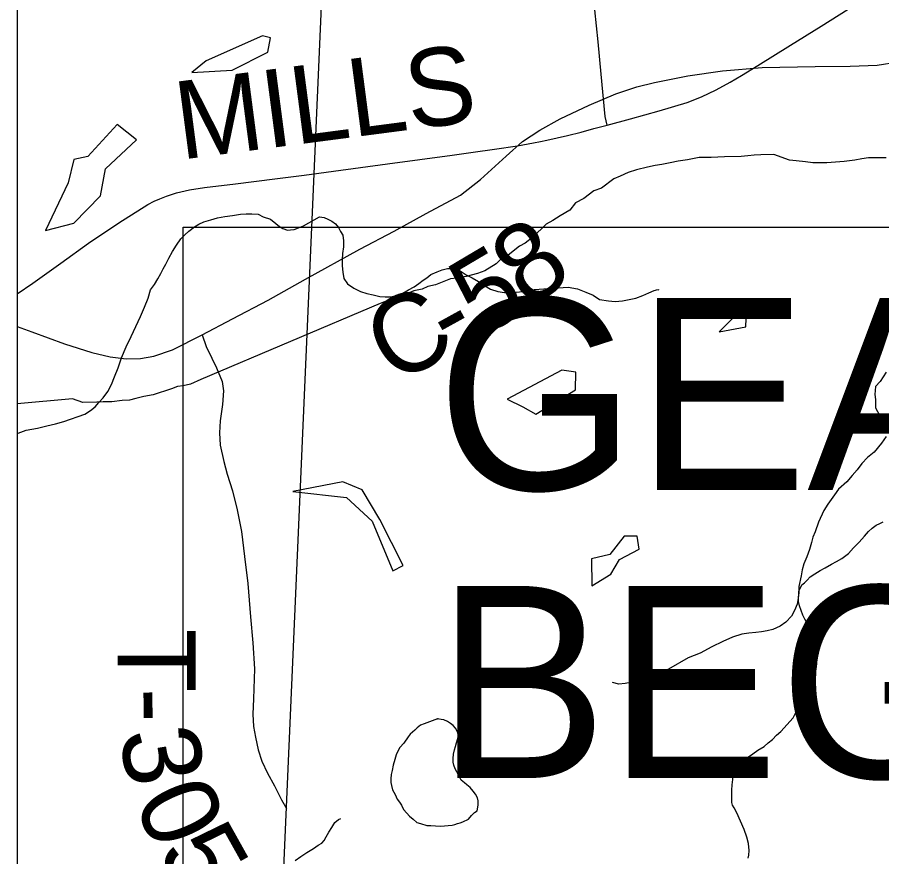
# Model space of a CAD drawing. Extents: x -6.1 to 38, y -7.7 to 22.
# Drawn here: x 2.1 to 2.73, y 17.306 to 17.918 of the extents above; entities that cross this region are included whole.
import ezdxf

# ---------------------------------------------------------------- set-up
doc = ezdxf.new("R2010")
doc.units = 0
for name, color, linetype in [('GM_X_Corporation', 7, 'Continuous'), ('GM_X_County_Road', 7, 'Continuous'), ('GM_X_County_Road_Text', 7, 'Continuous'), ('GM_X_Minor_Lake', 7, 'Continuous'), ('GM_X_Minor_River', 7, 'Continuous'), ('GM_X_Township_Road', 7, 'Continuous'), ('GM_X_Township_Road_Text', 7, 'Continuous'), ('SH_Data', 7, 'Continuous'), ('SH_Text', 7, 'Continuous')]:
    doc.layers.add(name, color=color, linetype=linetype)

msp = doc.modelspace()

# ---------------------------------------------------------------- linework, layer by layer
at = {"layer": 'GM_X_Corporation'}
for points in [[(2.1, 20.09414), (2.1, 15.06368), (2.27273, 15.0594), (2.84159, 15.04746)], [(2.1, 19.36551), (2.1, 14.52316), (2.69973, 14.52546), (2.99532, 14.5306)]]:
    msp.add_lwpolyline(points, dxfattribs=at)
for points in [[(2.1, 18.08314), (2.1, 17.07982), (2.28477, 17.07512), (2.32853, 18.07616)], [(3.27494, 18.04606), (3.26971, 17.73075), (3.25731, 17.04745), (2.28477, 17.07512), (2.32853, 18.07616)]]:
    msp.add_lwpolyline(points, close=True, dxfattribs=at)
at = {"layer": 'GM_X_County_Road'}
for points in [[(2.1, 17.71603), (2.11124, 17.72378), (2.13164, 17.73839), (2.15193, 17.7529), (2.17394, 17.76785), (2.19517, 17.78113), (2.19973, 17.78352), (2.20384, 17.78524), (2.20884, 17.78719), (2.21618, 17.78952), (2.22557, 17.79169), (2.23657, 17.79341), (2.25914, 17.79625), (2.28771, 17.79975), (2.30916, 17.80258), (2.33062, 17.80542), (2.35029, 17.80806), (2.36997, 17.8107), (2.39351, 17.81389), (2.41704, 17.81709), (2.43252, 17.81925), (2.448, 17.82142), (2.46478, 17.82398), (2.4764, 17.82598), (2.48152, 17.82704), (2.48607, 17.82799), (2.50136, 17.83138), (2.51119, 17.83393), (2.52048, 17.83644), (2.53008, 17.83893), (2.54726, 17.84366), (2.56816, 17.84933), (2.58862, 17.8555), (2.59901, 17.85961), (2.60957, 17.86461), (2.61991, 17.87023), (2.62825, 17.87517), (2.63992, 17.88234), (2.66376, 17.89718), (2.68616, 17.91119), (2.71252, 17.92761)], [(2.1, 17.69212), (2.1105, 17.68834), (2.13444, 17.67948), (2.15431, 17.67326), (2.16771, 17.67015), (2.17944, 17.66871), (2.18974, 17.66895), (2.19956, 17.67063), (2.2132, 17.67517), (2.23475, 17.68619), (2.25702, 17.69768), (2.28287, 17.71133), (2.31016, 17.72665), (2.3499, 17.74843), (2.3748, 17.7616), (2.39827, 17.77453), (2.42316, 17.78793), (2.43777, 17.79943), (2.45644, 17.81642), (2.46841, 17.82696), (2.4811, 17.83534), (2.49594, 17.84348), (2.51701, 17.85353), (2.5364, 17.86167), (2.55173, 17.86694), (2.56466, 17.87006), (2.58908, 17.87484), (2.61421, 17.87843), (2.64318, 17.88107), (2.68196, 17.88179), (2.70734, 17.88202), (2.72698, 17.88274), (2.7423, 17.88514)]]:
    msp.add_lwpolyline(points, dxfattribs=at)
at = {"layer": 'GM_X_Minor_Lake'}
for points in [[(2.28457, 17.90267), (2.27889, 17.90415), (2.23784, 17.88571), (2.22732, 17.8773)], [(2.22732, 17.8773), (2.25678, 17.879), (2.28276, 17.89205), (2.28457, 17.90267)], [(2.12046, 17.76218), (2.1412, 17.76761), (2.16071, 17.78744), (2.16435, 17.80717), (2.18687, 17.82816), (2.17281, 17.83944)], [(2.17281, 17.83944), (2.15144, 17.81619), (2.14126, 17.81385), (2.13722, 17.79677), (2.12046, 17.76218)], [(2.61173, 17.68833), (2.63135, 17.69186), (2.63198, 17.71006)], [(2.63198, 17.71006), (2.62594, 17.70888), (2.62224, 17.69863), (2.61173, 17.68833)], [(2.507, 17.64598), (2.50728, 17.65886), (2.49707, 17.66031), (2.45718, 17.63922)], [(2.45718, 17.63922), (2.46855, 17.6336), (2.47803, 17.62836), (2.507, 17.64598)], [(2.38133, 17.51784), (2.36447, 17.55147), (2.35148, 17.57299), (2.33746, 17.57896), (2.30086, 17.57191)], [(2.30086, 17.57191), (2.34018, 17.56761), (2.35882, 17.5503), (2.3738, 17.51401), (2.38133, 17.51784)], [(2.55194, 17.53939), (2.5425, 17.53933), (2.53201, 17.526), (2.51881, 17.52288), (2.51895, 17.50317)], [(2.51895, 17.50317), (2.53287, 17.5116), (2.53922, 17.52225), (2.55352, 17.52992), (2.55194, 17.53939)], [(2.40646, 17.40615), (2.39662, 17.40264), (2.39397, 17.40147), (2.39171, 17.39955), (2.38983, 17.39801), (2.38644, 17.39493), (2.38494, 17.39301), (2.38196, 17.38842), (2.37895, 17.38535), (2.37746, 17.38267), (2.37635, 17.38), (2.37525, 17.37657), (2.37416, 17.37238), (2.37344, 17.36857), (2.37272, 17.36552), (2.37237, 17.36247), (2.3724, 17.35981), (2.37281, 17.35753), (2.37361, 17.3545), (2.37554, 17.3511), (2.37711, 17.34769), (2.37865, 17.34543), (2.3802, 17.34316), (2.38175, 17.34013), (2.38407, 17.33749), (2.386, 17.33523), (2.38868, 17.33298), (2.39137, 17.33072), (2.39404, 17.32999), (2.39862, 17.32851), (2.40166, 17.32854), (2.40508, 17.3282), (2.40851, 17.32785), (2.41724, 17.3287), (2.41914, 17.3291), (2.42103, 17.32988), (2.42293, 17.33027), (2.42482, 17.33105), (2.42898, 17.333), (2.43123, 17.33568), (2.43348, 17.33799), (2.43537, 17.33915), (2.43608, 17.34333), (2.43604, 17.34637), (2.43564, 17.34865), (2.43409, 17.3513), (2.43254, 17.35357), (2.43023, 17.3562), (2.42793, 17.35808), (2.42601, 17.35958), (2.42371, 17.36146), (2.42176, 17.36524), (2.42059, 17.36751), (2.41943, 17.36978), (2.41826, 17.37244), (2.41785, 17.37471), (2.41782, 17.37737), (2.41816, 17.38042), (2.41889, 17.38347), (2.41962, 17.38613), (2.42035, 17.3888), (2.42108, 17.39109), (2.42181, 17.39376), (2.42101, 17.39679), (2.41946, 17.39944), (2.41792, 17.40133), (2.416, 17.40283), (2.4137, 17.40433), (2.41103, 17.40544), (2.40912, 17.4058), (2.40646, 17.40615), (2.40684, 17.40616), (2.40646, 17.40615)], [(2.40646, 17.40615), (2.39662, 17.40264), (2.39397, 17.40147), (2.39171, 17.39955), (2.38983, 17.39801), (2.38644, 17.39493), (2.38494, 17.39301), (2.38196, 17.38842), (2.37895, 17.38535), (2.37746, 17.38267), (2.37635, 17.38), (2.37525, 17.37657), (2.37416, 17.37238), (2.37344, 17.36857), (2.37272, 17.36552), (2.37237, 17.36247), (2.3724, 17.35981), (2.37281, 17.35753), (2.37361, 17.3545), (2.37554, 17.3511), (2.37711, 17.34769), (2.37865, 17.34543), (2.3802, 17.34316), (2.38175, 17.34013), (2.38407, 17.33749), (2.386, 17.33523), (2.38868, 17.33298), (2.39137, 17.33072), (2.39404, 17.32999), (2.39862, 17.32851), (2.40166, 17.32854), (2.40508, 17.3282), (2.40851, 17.32785), (2.41724, 17.3287), (2.41914, 17.3291), (2.42103, 17.32988), (2.42293, 17.33027)], [(2.42293, 17.33027), (2.42482, 17.33105), (2.42898, 17.333), (2.43123, 17.33568), (2.43348, 17.33799), (2.43537, 17.33915), (2.43608, 17.34333), (2.43604, 17.34637), (2.43564, 17.34865), (2.43409, 17.3513), (2.43254, 17.35357), (2.43023, 17.3562), (2.42793, 17.35808), (2.42601, 17.35958), (2.42371, 17.36146), (2.42176, 17.36524), (2.42059, 17.36751), (2.41943, 17.36978), (2.41826, 17.37244), (2.41785, 17.37471), (2.41782, 17.37737), (2.41816, 17.38042), (2.41889, 17.38347), (2.41962, 17.38613), (2.42035, 17.3888), (2.42108, 17.39109), (2.42181, 17.39376), (2.42101, 17.39679), (2.41946, 17.39944), (2.41792, 17.40133), (2.416, 17.40283), (2.4137, 17.40433), (2.41103, 17.40544), (2.40912, 17.4058), (2.40646, 17.40615), (2.40684, 17.40616), (2.40646, 17.40615)]]:
    msp.add_lwpolyline(points, dxfattribs=at)
at = {"layer": 'GM_X_Minor_River'}
for points in [[(2.72086, 17.81507), (2.71595, 17.81429), (2.71066, 17.81351), (2.70311, 17.81234), (2.69027, 17.81153), (2.68007, 17.81149), (2.67478, 17.81222), (2.66797, 17.81295), (2.66306, 17.81331), (2.6517, 17.81743), (2.64226, 17.8174), (2.63735, 17.817), (2.63282, 17.8166), (2.62791, 17.8162), (2.61582, 17.81577), (2.606, 17.81535), (2.59731, 17.81531), (2.58863, 17.81376), (2.58183, 17.8126), (2.57617, 17.81144), (2.57013, 17.81028), (2.56522, 17.8095), (2.55956, 17.80834), (2.55164, 17.80641), (2.5456, 17.80449), (2.53957, 17.80181), (2.53504, 17.7999), (2.52601, 17.79304), (2.52035, 17.79112), (2.5132, 17.78541), (2.50717, 17.78235), (2.50304, 17.77703), (2.49588, 17.77283), (2.49061, 17.7694), (2.48571, 17.76673), (2.47593, 17.75721), (2.47028, 17.75302), (2.46614, 17.75073), (2.45786, 17.74425), (2.45333, 17.74196), (2.4492, 17.73777), (2.44091, 17.73281), (2.43563, 17.73089), (2.42733, 17.72859), (2.42054, 17.72742), (2.416, 17.72703), (2.40507, 17.72243), (2.39941, 17.72127), (2.39526, 17.71936), (2.38922, 17.7182), (2.38281, 17.71552), (2.37828, 17.71436), (2.37338, 17.71245), (2.36471, 17.709), (2.23388, 17.65352), (2.22634, 17.65008), (2.22105, 17.64892), (2.2169, 17.64852), (2.21237, 17.64661), (2.19917, 17.64239), (2.19238, 17.64122), (2.18634, 17.63968), (2.18181, 17.63853), (2.17652, 17.63813), (2.16897, 17.63734), (2.16255, 17.63731), (2.15802, 17.63691), (2.14782, 17.63687), (2.14025, 17.63949), (2.1, 17.63578)], [(2.7337, 17.81512), (2.72086, 17.81507)], [(2.1, 17.61433), (2.10068, 17.61453), (2.10636, 17.61648), (2.11471, 17.61809), (2.12153, 17.61968), (2.12797, 17.62126), (2.13404, 17.62284), (2.14918, 17.62831), (2.15333, 17.63102), (2.15672, 17.63371), (2.15935, 17.63678), (2.16273, 17.64024), (2.1661, 17.64483), (2.1687, 17.6498), (2.17091, 17.65553), (2.1735, 17.66202), (2.17608, 17.66927), (2.1794, 17.67729), (2.18312, 17.68493), (2.18646, 17.69219), (2.18979, 17.69944), (2.19275, 17.70632), (2.19534, 17.71281), (2.19717, 17.71891), (2.20017, 17.72274), (2.2024, 17.72694), (2.20464, 17.73077), (2.2065, 17.73421), (2.20836, 17.73765), (2.21059, 17.74186), (2.21319, 17.74683), (2.21618, 17.75142), (2.21917, 17.75601), (2.22217, 17.75908), (2.22518, 17.76177), (2.22933, 17.76486), (2.23235, 17.76679), (2.23613, 17.76835), (2.24106, 17.76992), (2.24598, 17.77148), (2.25129, 17.7723), (2.25699, 17.77312), (2.26268, 17.77393), (2.26686, 17.77435), (2.27104, 17.7744), (2.2756, 17.77406), (2.27942, 17.7722), (2.28477, 17.77035), (2.2886, 17.76735), (2.29129, 17.76509), (2.29359, 17.76359), (2.29702, 17.76249), (2.29931, 17.76251), (2.30196, 17.76291), (2.30499, 17.76409), (2.30877, 17.76565), (2.32048, 17.77222), (2.32391, 17.7715), (2.32658, 17.77039), (2.32926, 17.76889), (2.33194, 17.76702), (2.33426, 17.76438), (2.33581, 17.76135), (2.33736, 17.7587), (2.33779, 17.75453), (2.33784, 17.75034), (2.33714, 17.74539), (2.33681, 17.74083), (2.33686, 17.73627), (2.3373, 17.73171), (2.33811, 17.72715), (2.34082, 17.72338), (2.34542, 17.72), (2.35038, 17.71777), (2.35496, 17.71629), (2.35954, 17.7152), (2.36449, 17.71411), (2.3683, 17.71376), (2.3721, 17.7138), (2.37551, 17.7146), (2.37854, 17.71539), (2.38119, 17.71655), (2.38535, 17.71888), (2.3895, 17.7212), (2.3929, 17.72351), (2.39591, 17.72583), (2.39855, 17.72775), (2.40156, 17.73006), (2.4061, 17.73201), (2.40989, 17.73357), (2.41368, 17.73437), (2.4171, 17.7344), (2.42015, 17.73367), (2.42359, 17.73218), (2.42741, 17.72994), (2.43162, 17.7277), (2.43622, 17.72508), (2.44081, 17.72209), (2.44502, 17.71947), (2.45037, 17.71762), (2.45532, 17.71691)], [(2.45532, 17.71691), (2.4614, 17.71697), (2.46861, 17.7178), (2.47696, 17.71903), (2.50165, 17.72079), (2.50851, 17.71972), (2.51462, 17.71712), (2.51997, 17.71489), (2.52456, 17.71189), (2.53104, 17.71082), (2.53598, 17.71049), (2.5413, 17.71092), (2.54623, 17.71173), (2.55116, 17.71292), (2.55608, 17.71487), (2.56062, 17.71682), (2.5644, 17.71837), (2.56706, 17.71916), (2.56782, 17.71879), (2.56782, 17.71917)], [(2.73369, 17.65898), (2.72919, 17.65214), (2.72581, 17.64833), (2.72546, 17.64264), (2.72586, 17.63886), (2.72589, 17.63279), (2.73046, 17.62448)], [(2.73354, 17.61198), (2.73017, 17.60704), (2.72491, 17.60057), (2.72002, 17.59677), (2.71588, 17.5922), (2.7125, 17.58764), (2.70875, 17.58345), (2.70499, 17.57889), (2.69897, 17.57356), (2.69597, 17.56938), (2.69109, 17.56254), (2.68809, 17.55798), (2.68435, 17.54962), (2.68174, 17.54241), (2.68025, 17.53862), (2.67913, 17.53482), (2.67764, 17.52951), (2.67578, 17.52419), (2.67354, 17.51926), (2.67243, 17.51471), (2.67169, 17.51053), (2.66984, 17.50257), (2.66986, 17.49802), (2.6695, 17.49423), (2.66877, 17.48968), (2.6669, 17.48512), (2.66466, 17.48095), (2.66052, 17.47676), (2.65638, 17.47371), (2.6511, 17.47141), (2.64695, 17.47026), (2.6428, 17.46948), (2.63864, 17.46909), (2.63336, 17.46869), (2.62845, 17.46791), (2.62166, 17.46561), (2.61449, 17.46254), (2.60658, 17.45872), (2.59791, 17.45414), (2.58924, 17.45069), (2.57492, 17.44229), (2.57077, 17.44076), (2.56512, 17.43771), (2.56022, 17.43617), (2.55531, 17.43425), (2.55116, 17.43348), (2.54323, 17.43193), (2.5387, 17.43153), (2.53416, 17.43265)], [(2.62771, 17.37337), (2.63034, 17.37568), (2.63335, 17.37837), (2.63637, 17.38069), (2.64014, 17.38339), (2.64467, 17.38609), (2.64768, 17.38878), (2.65069, 17.39109), (2.6537, 17.39416), (2.65671, 17.39686), (2.66572, 17.40683), (2.66758, 17.41027), (2.66944, 17.41371), (2.67131, 17.41677), (2.67277, 17.42173), (2.675, 17.42556), (2.67685, 17.43052), (2.67946, 17.43511), (2.68132, 17.43854), (2.68205, 17.44083), (2.68278, 17.44388), (2.68312, 17.44693), (2.68309, 17.44959), (2.68305, 17.45263), (2.68225, 17.45643), (2.68183, 17.45946), (2.68064, 17.46439), (2.67945, 17.46819), (2.67789, 17.47197), (2.67633, 17.47538), (2.67439, 17.47878), (2.67283, 17.48181), (2.67165, 17.48522), (2.67047, 17.48863), (2.66968, 17.49166), (2.66965, 17.49432), (2.66999, 17.49699), (2.66997, 17.49927), (2.67108, 17.50156), (2.6722, 17.50386), (2.67408, 17.50539), (2.67596, 17.50731), (2.67821, 17.50962), (2.68161, 17.51193), (2.68538, 17.51425), (2.68916, 17.51619), (2.69369, 17.5189), (2.69747, 17.52084), (2.70124, 17.52315), (2.70615, 17.52663), (2.7099, 17.53084), (2.71403, 17.53507), (2.71778, 17.53929), (2.72079, 17.54274), (2.72342, 17.54505), (2.72643, 17.54736), (2.72908, 17.54853), (2.73135, 17.54969)], [(2.63307, 17.30461), (2.63342, 17.30689), (2.63376, 17.31032), (2.63333, 17.31526), (2.63213, 17.31981), (2.63017, 17.32549), (2.62743, 17.33155), (2.6247, 17.33761), (2.62276, 17.34139), (2.6216, 17.34328), (2.62119, 17.34517), (2.62115, 17.34898), (2.62109, 17.3543), (2.62143, 17.3581), (2.62176, 17.36191), (2.62211, 17.36495), (2.62284, 17.36686), (2.62396, 17.36877), (2.62546, 17.37107), (2.62771, 17.37337)], [(2.30274, 17.30285), (2.30688, 17.30593), (2.31103, 17.30863), (2.31594, 17.31172), (2.31933, 17.31404), (2.32197, 17.31558), (2.32385, 17.3175), (2.32534, 17.32018), (2.3272, 17.32362), (2.32945, 17.32706), (2.33169, 17.33051), (2.33432, 17.33282), (2.33583, 17.33359)]]:
    msp.add_lwpolyline(points, dxfattribs=at)
at = {"layer": 'GM_X_Township_Road'}
for points in [[(2.53008, 17.83893), (2.52876, 17.84516), (2.5258, 17.87609), (2.52354, 17.8996), (2.52128, 17.92311)], [(2.23475, 17.68619), (2.23762, 17.67757), (2.24193, 17.66919), (2.24528, 17.66201), (2.24935, 17.65219), (2.25031, 17.64525), (2.24959, 17.63543), (2.24792, 17.62346), (2.24743, 17.6146), (2.24792, 17.60574), (2.25055, 17.59378), (2.25295, 17.58444), (2.25702, 17.57247), (2.26036, 17.55858), (2.26348, 17.54278), (2.26563, 17.52459), (2.26803, 17.50495), (2.27018, 17.48053), (2.27185, 17.46162), (2.27305, 17.44271), (2.27257, 17.4281), (2.27234, 17.42068), (2.27185, 17.40967), (2.27234, 17.40057), (2.27377, 17.39291), (2.27569, 17.38357), (2.27832, 17.37543), (2.28239, 17.36657), (2.28766, 17.35724), (2.29268, 17.34718), (2.29627, 17.34072)]]:
    msp.add_lwpolyline(points, dxfattribs=at)
at = {"layer": 'SH_Data'}
msp.add_line((2.1, 20.9), (2.1, 14.1), dxfattribs=at)
at = {"layer": 'SH_Text'}
msp.add_lwpolyline([(2.22089, 17.76448), (4.05377, 17.76448), (4.05377, 17.09999), (2.22089, 17.09999)], close=True, dxfattribs=at)

# ---------------------------------------------------------------- texts
at = {"layer": 'GM_X_County_Road_Text'}
for s, height, rotation, p in [('MILLS', 0.056818, 7.45143, (2.21911, 17.81369)), ('8', 0.05682, 35.70844, (2.47279, 17.70456)), ('5', 0.05682, 30.62601, (2.43807, 17.68372)), ('C', 0.05682, 28.38587, (2.37447, 17.64906)), ('-', 0.05682, 28.89491, (2.41602, 17.67151))]:
    msp.add_text(s, height=height, rotation=rotation, dxfattribs=at).set_placement(p)
at = {"layer": 'GM_X_Township_Road_Text'}
for s, rotation, p in [('T', 270.06858, (2.17316, 17.47177)), ('-', 270.87278, (2.17322, 17.4284)), ('3', 279.20601, (2.17437, 17.3961)), ('0', 293.78628, (2.18443, 17.34648)), ('5', 299.21746, (2.20117, 17.3092))]:
    msp.add_text(s, height=0.05682, rotation=rotation, dxfattribs=at).set_placement(p)
at = {"layer": 'SH_Text'}
for s, p in [('GEA-322-08.63', (2.40563, 17.57302)), ('BEGIN PROJECT', (2.40563, 17.36302))]:
    msp.add_text(s, height=0.1399997, dxfattribs=at).set_placement(p)

doc.saveas('drawing.dxf')
